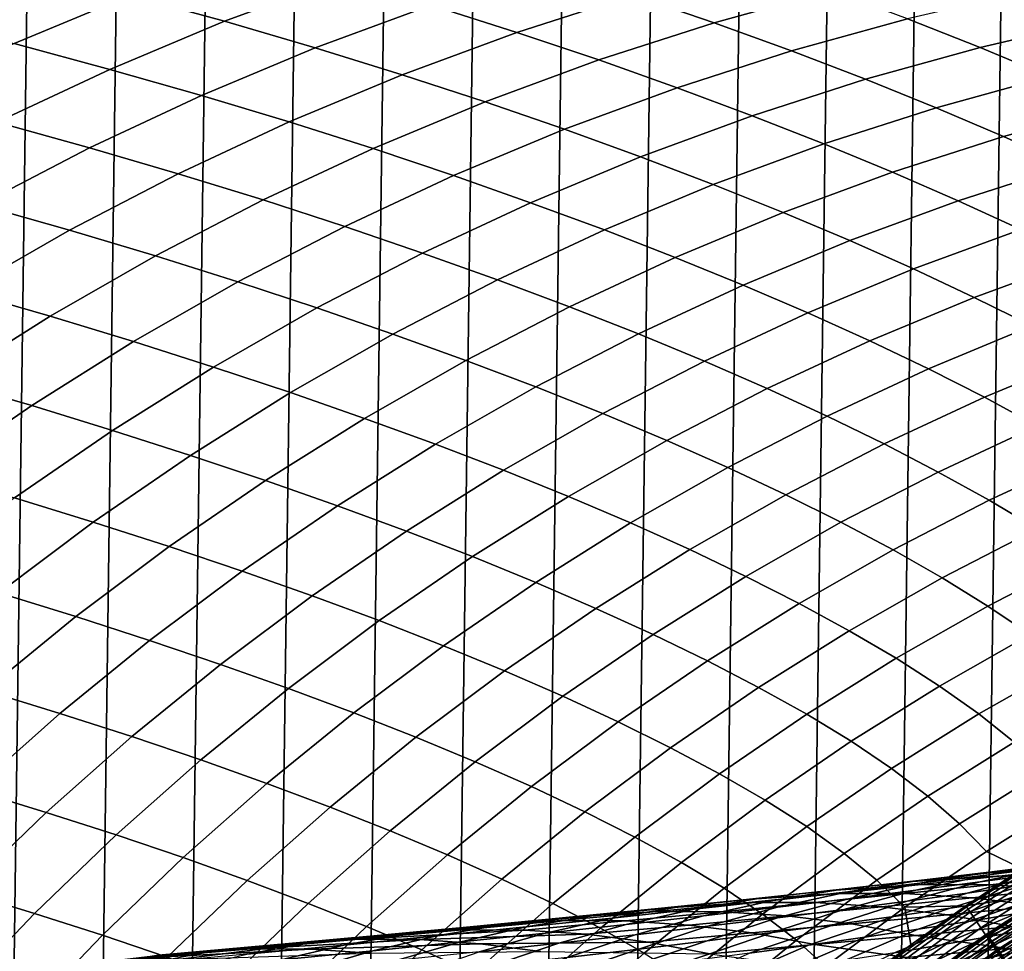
# Model space of a CAD drawing. Header units: metres. Extents: x -166 to 33, y -71 to 34.
# Tile 293 of 332: x -0.38 to 6.5, y 13.3 to 19.81. Entities that reach past the tile are written whole.
import ezdxf

# ---------------------------------------------------------------- set-up
doc = ezdxf.new("R2010")
doc.units = ezdxf.units.M
doc.layers.add('solid_12208131', color=7, linetype='CONTINUOUS')

msp = doc.modelspace()

# ---------------------------------------------------------------- linework, layer by layer
at = {"layer": 'solid_12208131'}
for points in [[(-1.527616, -23.438745, -0.2), (-0.904007, 23.462786, -0.2), (-0.280734, 23.470848, -0.2), (-0.904007, -23.462786, -0.2)], [(-0.904007, -23.462786, -0.2), (-0.280734, 23.470848, -0.2), (0.342411, 23.462917, -0.2), (-0.280734, -23.470848, -0.2)], [(-0.280734, -23.470848, -0.2), (0.342411, 23.462917, -0.2), (0.96561, 23.438972, -0.2), (0.342411, -23.462917, -0.2)], [(0.342411, -23.462917, -0.2), (0.96561, 23.438972, -0.2), (1.588557, 23.399057, -0.2), (0.965609, -23.438974, -0.2)], [(0.965609, -23.438974, -0.2), (1.588557, 23.399057, -0.2), (2.211185, 23.343184, -0.2), (1.588556, -23.399057, -0.2)], [(1.588556, -23.399057, -0.2), (2.211185, 23.343184, -0.2), (2.833375, 23.271292, -0.2), (2.211184, -23.343184, -0.2)], [(2.211184, -23.343184, -0.2), (2.833375, 23.271292, -0.2), (3.454813, 23.183413, -0.2), (2.833374, -23.271292, -0.2)], [(2.833374, -23.271292, -0.2), (3.454813, 23.183413, -0.2), (4.074116, 23.079647, -0.2), (3.454812, -23.183413, -0.2)], [(3.454812, -23.183413, -0.2), (4.074116, 23.079647, -0.2), (4.690669, 22.960131, -0.2), (4.074115, -23.079647, -0.2)], [(4.074115, -23.079647, -0.2), (4.690669, 22.960131, -0.2), (5.30349, 22.825026, -0.2), (4.690668, -22.960133, -0.2)], [(4.690668, -22.960133, -0.2), (5.30349, 22.825026, -0.2), (5.911822, 22.674566, -0.2), (5.303488, -22.825027, -0.2)], [(5.303488, -22.825027, -0.2), (5.911822, 22.674566, -0.2), (6.515336, 22.508831, -0.2), (5.91182, -22.674566, -0.2)], [(5.91182, -22.674566, -0.2), (6.515336, 22.508831, -0.2), (7.112642, 22.328314, -0.2), (6.515335, -22.508831, -0.2)], [(1.871131, 20.10302, 47.732769), (1.215139, 20.289165, 43.779499), (0.39227, 19.984333, 43.906044), (1.054834, 19.800987, 47.851639)], [(-0.417298, 19.645061, 44.030544), (0.39227, 19.984333, 43.906044), (-0.300724, 20.165148, 39.96796), (-1.116565, 19.822803, 40.10025)], [(3.91152, 19.986433, 55.558613), (3.319286, 20.179615, 51.581505), (2.498142, 19.914522, 51.694775), (3.097462, 19.723883, 55.665051)], [(5.294086, 20.017584, 59.441406), (4.735669, 20.214914, 55.450855), (3.91152, 19.986433, 55.558613), (4.477282, 19.791342, 59.542679)], [(2.498142, 19.914522, 51.694775), (1.871131, 20.10302, 47.732769), (1.054834, 19.800987, 47.851639), (1.688632, 19.615324, 51.806438)], [(1.054834, 19.800987, 47.851639), (0.39227, 19.984333, 43.906044), (-0.417298, 19.645061, 44.030544), (0.25173, 19.46483, 47.96859)], [(4.477282, 19.791342, 59.542679), (3.91152, 19.986433, 55.558613), (3.097462, 19.723883, 55.665051), (3.67048, 19.531361, 59.642712)], [(5.827405, 19.818592, 63.437721), (5.294086, 20.017584, 59.441406), (4.477282, 19.791342, 59.542679), (5.018089, 19.594616, 63.532894)], [(6.645215, 20.008879, 63.341549), (5.827405, 19.818592, 63.437721), (6.335035, 19.617664, 67.43927), (7.145077, 19.806065, 67.34893)], [(3.097462, 19.723883, 55.665051), (2.498142, 19.914522, 51.694775), (1.688632, 19.615324, 51.806438), (2.294938, 19.427551, 55.769978)], [(1.688632, 19.615324, 51.806438), (1.054834, 19.800987, 47.851639), (0.25173, 19.46483, 47.96859), (0.892205, 19.282322, 51.916302)], [(5.018089, 19.594616, 63.532894), (4.477282, 19.791342, 59.542679), (3.67048, 19.531361, 59.642712), (4.218681, 19.337236, 63.6269)], [(5.827405, 19.818592, 63.437721), (5.018089, 19.594616, 63.532894), (5.533407, 19.395922, 67.528671), (6.335035, 19.617664, 67.43927)], [(6.821072, 19.415724, 71.445), (7.623274, 19.602182, 71.360191), (7.145077, 19.806065, 67.34893), (6.335035, 19.617664, 67.43927)], [(3.67048, 19.531361, 59.642712), (3.097462, 19.723883, 55.665051), (2.294938, 19.427551, 55.769978), (2.875109, 19.237926, 59.741325)], [(0.25173, 19.46483, 47.96859), (-0.417298, 19.645061, 44.030544), (-1.212202, 19.271923, 44.15279), (-0.536826, 19.095118, 48.08342)], [(2.294938, 19.427551, 55.769978), (1.688632, 19.615324, 51.806438), (0.892205, 19.282322, 51.916302), (1.505384, 19.097738, 55.873215)], [(6.027203, 19.196266, 71.528923), (6.821072, 19.415724, 71.445), (6.335035, 19.617664, 67.43927), (5.533407, 19.395922, 67.528671)], [(5.018089, 19.594616, 63.532894), (4.218681, 19.337236, 63.6269), (4.741595, 19.141115, 67.616982), (5.533407, 19.395922, 67.528671)], [(4.218681, 19.337236, 63.6269), (3.67048, 19.531361, 59.642712), (2.875109, 19.237926, 59.741325), (3.430598, 19.046736, 63.719574)], [(0.892205, 19.282322, 51.916302), (0.25173, 19.46483, 47.96859), (-0.536826, 19.095118, 48.08342), (0.110206, 18.916079, 52.02417)], [(2.875109, 19.237926, 59.741325), (2.294938, 19.427551, 55.769978), (1.505384, 19.097738, 55.873215), (2.092592, 18.911341, 59.838348)], [(6.499503, 18.995491, 75.533035), (7.285518, 19.212654, 75.454338), (6.821072, 19.415724, 71.445), (6.027203, 19.196266, 71.528923)], [(5.243054, 18.944084, 71.611824), (6.027203, 19.196266, 71.528923), (5.533407, 19.395922, 67.528671), (4.741595, 19.141115, 67.616982)], [(1.505384, 19.097738, 55.873215), (0.892205, 19.282322, 51.916302), (0.110206, 18.916079, 52.02417), (0.730133, 18.735003, 55.974579)], [(4.218681, 19.337236, 63.6269), (3.430598, 19.046736, 63.719574), (3.961002, 18.853527, 67.704041), (4.741595, 19.141115, 67.616982)], [(3.430598, 19.046736, 63.719574), (2.875109, 19.237926, 59.741325), (2.092592, 18.911341, 59.838348), (2.655252, 18.72341, 63.810753)], [(6.950577, 18.793568, 79.540466), (7.728647, 19.008423, 79.46682), (7.285518, 19.212654, 75.454338), (6.499503, 18.995491, 75.533035)], [(4.470016, 18.659458, 71.69355), (5.243054, 18.944084, 71.611824), (4.741595, 19.141115, 67.616982), (3.961002, 18.853527, 67.704041)], [(5.723113, 18.745947, 75.610764), (6.499503, 18.995491, 75.533035), (6.027203, 19.196266, 71.528923), (5.243054, 18.944084, 71.611824)], [(0.110206, 18.916079, 52.02417), (-0.536826, 19.095118, 48.08342), (-1.309586, 18.692675, 48.195953), (-0.656129, 18.517412, 52.129883)], [(2.092592, 18.911341, 59.838348), (1.505384, 19.097738, 55.873215), (0.730133, 18.735003, 55.974579), (1.32425, 18.552151, 59.933613)], [(3.430598, 19.046736, 63.719574), (2.655252, 18.72341, 63.810753), (3.193026, 18.533449, 67.789688), (3.961002, 18.853527, 67.704041)], [(6.182034, 18.546677, 79.61322), (6.950577, 18.793568, 79.540466), (6.499503, 18.995491, 75.533035), (5.723113, 18.745947, 75.610764)], [(4.957723, 18.464298, 75.687401), (5.723113, 18.745947, 75.610764), (5.243054, 18.944084, 71.611824), (4.470016, 18.659458, 71.69355)], [(0.730133, 18.735003, 55.974579), (0.110206, 18.916079, 52.02417), (-0.656129, 18.517412, 52.129883), (-0.029589, 18.340155, 56.07391)], [(2.655252, 18.72341, 63.810753), (2.092592, 18.911341, 59.838348), (1.32425, 18.552151, 59.933613), (1.893949, 18.367804, 63.90028)], [(3.709472, 18.342676, 71.773956), (4.470016, 18.659458, 71.69355), (3.961002, 18.853527, 67.704041), (3.193026, 18.533449, 67.789688)], [(6.619792, 18.34617, 83.618668), (7.3804, 18.590393, 83.550766), (6.950577, 18.793568, 79.540466), (6.182034, 18.546677, 79.61322)], [(1.32425, 18.552151, 59.933613), (0.730133, 18.735003, 55.974579), (-0.029589, 18.340155, 56.07391), (0.571298, 18.16116, 60.026966)], [(2.655252, 18.72341, 63.810753), (1.893949, 18.367804, 63.90028), (2.438962, 18.181419, 67.873787), (3.193026, 18.533449, 67.789688)], [(5.424381, 18.268021, 79.684944), (6.182034, 18.546677, 79.61322), (5.723113, 18.745947, 75.610764), (4.957723, 18.464298, 75.687401)], [(4.204703, 18.150829, 75.762787), (4.957723, 18.464298, 75.687401), (4.470016, 18.659458, 71.69355), (3.709472, 18.342676, 71.773956)], [(-0.772559, 17.914017, 56.171055), (-0.029589, 18.340155, 56.07391), (-0.656129, 18.517412, 52.129883), (-1.405566, 18.087154, 52.233261)], [(1.893949, 18.367804, 63.90028), (1.32425, 18.552151, 59.933613), (0.571298, 18.16116, 60.026966), (1.147896, 17.980713, 63.98801)], [(2.962706, 17.994272, 71.852905), (3.709472, 18.342676, 71.773956), (3.193026, 18.533449, 67.789688), (2.438962, 18.181419, 67.873787)], [(5.869962, 18.070528, 83.685608), (6.619792, 18.34617, 83.618668), (6.182034, 18.546677, 79.61322), (5.424381, 18.268021, 79.684944)], [(4.678973, 17.957884, 79.755501), (5.424381, 18.268021, 79.684944), (4.957723, 18.464298, 75.687401), (4.204703, 18.150829, 75.762787)], [(0.571298, 18.16116, 60.026966), (-0.029589, 18.340155, 56.07391), (-0.772559, 17.914017, 56.171055), (-0.165051, 17.739187, 60.118263)], [(1.893949, 18.367804, 63.90028), (1.147896, 17.980713, 63.98801), (1.700003, 17.798229, 67.9562), (2.438962, 18.181419, 67.873787)], [(3.465325, 17.80607, 75.836815), (4.204703, 18.150829, 75.762787), (3.709472, 18.342676, 71.773956), (2.962706, 17.994272, 71.852905)], [(6.294436, 17.871721, 87.688812), (7.03636, 18.144331, 87.626579), (6.619792, 18.34617, 83.618668), (5.869962, 18.070528, 83.685608)], [(5.13225, 17.763744, 83.751465), (5.869962, 18.070528, 83.685608), (5.424381, 18.268021, 79.684944), (4.678973, 17.957884, 79.755501)], [(2.230898, 17.615028, 71.930267), (2.962706, 17.994272, 71.852905), (2.438962, 18.181419, 67.873787), (1.700003, 17.798229, 67.9562)], [(1.147896, 17.980713, 63.98801), (0.571298, 18.16116, 60.026966), (-0.165051, 17.739187, 60.118263), (0.418293, 17.562943, 64.073814)], [(3.947068, 17.616789, 79.824783), (4.678973, 17.957884, 79.755501), (4.204703, 18.150829, 75.762787), (3.465325, 17.80607, 75.836815)], [(6.69779, 17.671501, 91.694138), (7.431724, 17.941057, 91.636574), (7.03636, 18.144331, 87.626579), (6.294436, 17.871721, 87.688812)], [(5.564504, 17.568314, 87.750046), (6.294436, 17.871721, 87.688812), (5.869962, 18.070528, 83.685608), (5.13225, 17.763744, 83.751465)], [(1.147896, 17.980713, 63.98801), (0.418293, 17.562943, 64.073814), (0.977338, 17.384674, 68.036797), (1.700003, 17.798229, 67.9562)], [(2.740758, 17.430792, 75.909363), (3.465325, 17.80607, 75.836815), (2.962706, 17.994272, 71.852905), (2.230898, 17.615028, 71.930267)], [(-0.165051, 17.739187, 60.118263), (-0.772559, 17.914017, 56.171055), (-1.497555, 17.457415, 56.265846), (-0.883586, 17.287045, 60.207352)], [(4.407903, 17.426338, 83.816124), (5.13225, 17.763744, 83.751465), (4.678973, 17.957884, 79.755501), (3.947068, 17.616789, 79.824783)], [(5.975718, 17.371492, 91.750771), (6.69779, 17.671501, 91.694138), (6.294436, 17.871721, 87.688812), (5.564504, 17.568314, 87.750046)], [(1.515228, 17.20573, 72.005928), (2.230898, 17.615028, 71.930267), (1.700003, 17.798229, 67.9562), (0.977338, 17.384674, 68.036797)], [(3.229825, 17.245501, 79.892677), (3.947068, 17.616789, 79.824783), (3.465325, 17.80607, 75.836815), (2.740758, 17.430792, 75.909363)], [(4.847795, 17.234617, 87.810165), (5.564504, 17.568314, 87.750046), (5.13225, 17.763744, 83.751465), (4.407903, 17.426338, 83.816124)], [(0.418293, 17.562943, 64.073814), (-0.165051, 17.739187, 60.118263), (-0.883586, 17.287045, 60.207352), (-0.29366, 17.115303, 64.157532)], [(6.36596, 17.173185, 95.754074), (7.080081, 17.46977, 95.70195), (6.69779, 17.671501, 91.694138), (5.975718, 17.371492, 91.750771)], [(0.418293, 17.562943, 64.073814), (-0.29366, 17.115303, 64.157532), (0.272157, 16.941553, 68.11544), (0.977338, 17.384674, 68.036797)], [(2.032168, 17.025776, 75.980309), (2.740758, 17.430792, 75.909363), (2.230898, 17.615028, 71.930267), (1.515228, 17.20573, 72.005928)], [(3.698065, 17.059063, 83.879494), (4.407903, 17.426338, 83.816124), (3.947068, 17.616789, 79.824783), (3.229825, 17.245501, 79.892677)], [(5.266727, 17.041536, 91.806381), (5.975718, 17.371492, 91.750771), (5.564504, 17.568314, 87.750046), (4.847795, 17.234617, 87.810165)], [(2.528398, 16.84479, 79.959076), (3.229825, 17.245501, 79.892677), (2.740758, 17.430792, 75.909363), (2.032168, 17.025776, 75.980309)], [(4.145442, 16.871384, 87.86908), (4.847795, 17.234617, 87.810165), (4.407903, 17.426338, 83.816124), (3.698065, 17.059063, 83.879494)], [(6.735303, 16.973295, 99.760406), (7.441378, 17.266428, 99.712654), (7.080081, 17.46977, 95.70195), (6.36596, 17.173185, 95.754074)], [(0.816871, 16.767176, 72.079765), (1.515228, 17.20573, 72.005928), (0.977338, 17.384674, 68.036797), (0.272157, 16.941553, 68.11544)], [(5.664774, 16.846996, 95.80526), (6.36596, 17.173185, 95.754074), (5.975718, 17.371492, 91.750771), (5.266727, 17.041536, 91.806381)], [(-0.29366, 17.115303, 64.157532), (-0.883586, 17.287045, 60.207352), (-1.583097, 16.805548, 60.294083), (-0.986764, 16.638601, 64.239037)], [(1.340721, 16.591806, 76.04953), (2.032168, 17.025776, 75.980309), (1.515228, 17.20573, 72.005928), (0.816871, 16.767176, 72.079765)], [(3.003879, 16.662683, 83.941467), (3.698065, 17.059063, 83.879494), (3.229825, 17.245501, 79.892677), (2.528398, 16.84479, 79.959076)], [(4.571939, 16.682371, 91.860878), (5.266727, 17.041536, 91.806381), (4.847795, 17.234617, 87.810165), (4.145442, 16.871384, 87.86908)], [(6.04202, 16.650902, 99.807289), (6.735303, 16.973295, 99.760406), (6.36596, 17.173185, 95.754074), (5.664774, 16.846996, 95.80526)], [(-0.29366, 17.115303, 64.157532), (-0.986764, 16.638601, 64.239037), (-0.414353, 16.469667, 68.192001), (0.272157, 16.941553, 68.11544)], [(1.843939, 16.415434, 80.023872), (2.528398, 16.84479, 79.959076), (2.032168, 17.025776, 75.980309), (1.340721, 16.591806, 76.04953)], [(3.458576, 16.479366, 87.926689), (4.145442, 16.871384, 87.86908), (3.698065, 17.059063, 83.879494), (3.003879, 16.662683, 83.941467)], [(4.977636, 16.49193, 95.855415), (5.664774, 16.846996, 95.80526), (5.266727, 17.041536, 91.806381), (4.571939, 16.682371, 91.860878)], [(0.137005, 16.300148, 72.151634), (0.816871, 16.767176, 72.079765), (0.272157, 16.941553, 68.11544), (-0.414353, 16.469667, 68.192001)], [(6.398394, 16.453161, 103.811043), (7.083685, 16.771727, 103.76844), (6.735303, 16.973295, 99.760406), (6.04202, 16.650902, 99.807289)], [(3.89247, 16.294744, 91.914169), (4.571939, 16.682371, 91.860878), (4.145442, 16.871384, 87.86908), (3.458576, 16.479366, 87.926689)], [(2.326488, 16.23797, 84.001938), (3.003879, 16.662683, 83.941467), (2.528398, 16.84479, 79.959076), (1.843939, 16.415434, 80.023872)], [(5.362624, 16.299971, 99.853233), (6.04202, 16.650902, 99.807289), (5.664774, 16.846996, 95.80526), (4.977636, 16.49193, 95.855415)], [(0.667581, 16.129665, 76.116928), (1.340721, 16.591806, 76.04953), (0.816871, 16.767176, 72.079765), (0.137005, 16.300148, 72.151634)], [(6.733568, 16.253691, 107.814491), (7.410787, 16.568394, 107.776321), (7.083685, 16.771727, 103.76844), (6.398394, 16.453161, 103.811043)], [(2.788328, 16.059324, 87.982918), (3.458576, 16.479366, 87.926689), (3.003879, 16.662683, 83.941467), (2.326488, 16.23797, 84.001938)], [(4.305648, 16.10873, 95.904465), (4.977636, 16.49193, 95.855415), (4.571939, 16.682371, 91.860878), (3.89247, 16.294744, 91.914169)], [(1.177604, 15.958205, 80.086945), (1.843939, 16.415434, 80.023872), (1.340721, 16.591806, 76.04953), (0.667581, 16.129665, 76.116928)], [(5.72683, 16.106396, 103.852791), (6.398394, 16.453161, 103.811043), (6.04202, 16.650902, 99.807289), (5.362624, 16.299971, 99.853233)], [(-0.523193, 15.805444, 72.221436), (0.137005, 16.300148, 72.151634), (-0.414353, 16.469667, 68.192001), (-1.081002, 15.969815, 68.26635)], [(3.229439, 15.879409, 91.966179), (3.89247, 16.294744, 91.914169), (3.458576, 16.479366, 87.926689), (2.788328, 16.059324, 87.982918)], [(4.698209, 15.92123, 99.898163), (5.362624, 16.299971, 99.853233), (4.977636, 16.49193, 95.855415), (4.305648, 16.10873, 95.904465)], [(6.069915, 15.91113, 107.851891), (6.733568, 16.253691, 107.814491), (6.398394, 16.453161, 103.811043), (5.72683, 16.106396, 103.852791)], [(1.667032, 15.785684, 84.060814), (2.326488, 16.23797, 84.001938), (1.843939, 16.415434, 80.023872), (1.177604, 15.958205, 80.086945)], [(0.013915, 15.640134, 76.182373), (0.667581, 16.129665, 76.116928), (0.137005, 16.300148, 72.151634), (-0.523193, 15.805444, 72.221436)], [(3.649918, 15.698135, 95.952324), (4.305648, 16.10873, 95.904465), (3.89247, 16.294744, 91.914169), (3.229439, 15.879409, 91.966179)], [(5.070073, 15.732155, 103.893616), (5.72683, 16.106396, 103.852791), (5.362624, 16.299971, 99.853233), (4.698209, 15.92123, 99.898163)], [(6.390146, 15.714187, 111.849724), (7.045807, 16.052507, 111.816872), (6.733568, 16.253691, 107.814491), (6.069915, 15.91113, 107.851891)], [(2.135826, 15.612014, 88.037651), (2.788328, 16.059324, 87.982918), (2.326488, 16.23797, 84.001938), (1.667032, 15.785684, 84.060814)], [(0.530545, 15.473878, 80.148193), (1.177604, 15.958205, 80.086945), (0.667581, 16.129665, 76.116928), (0.013915, 15.640134, 76.182373)], [(4.049868, 15.515415, 99.942009), (4.698209, 15.92123, 99.898163), (4.305648, 16.10873, 95.904465), (3.649918, 15.698135, 95.952324)], [(5.420896, 15.541426, 107.888474), (6.069915, 15.91113, 107.851891), (5.72683, 16.106396, 103.852791), (5.070073, 15.732155, 103.893616)], [(2.583965, 15.437111, 92.016808), (3.229439, 15.879409, 91.966179), (2.788328, 16.059324, 87.982918), (2.135826, 15.612014, 88.037651)], [(6.685185, 15.515624, 115.846031), (7.332769, 15.849669, 115.817947), (7.045807, 16.052507, 111.816872), (6.390146, 15.714187, 111.849724)], [(1.026655, 15.306592, 84.117981), (1.667032, 15.785684, 84.060814), (1.177604, 15.958205, 80.086945), (0.530545, 15.473878, 80.148193)], [(4.429205, 15.331159, 103.933456), (5.070073, 15.732155, 103.893616), (4.698209, 15.92123, 99.898163), (4.049868, 15.515415, 99.942009)], [(5.748943, 15.349058, 111.881851), (6.390146, 15.714187, 111.849724), (6.069915, 15.91113, 107.851891), (5.420896, 15.541426, 107.888474)], [(3.01155, 15.260886, 95.998924), (3.649918, 15.698135, 95.952324), (3.229439, 15.879409, 91.966179), (2.583965, 15.437111, 92.016808)], [(-0.619111, 15.123996, 76.24575), (0.013915, 15.640134, 76.182373), (-0.523193, 15.805444, 72.221436), (-1.162545, 15.28385, 72.289024)], [(1.502201, 15.138194, 88.090797), (2.135826, 15.612014, 88.037651), (1.667032, 15.785684, 84.060814), (1.026655, 15.306592, 84.117981)], [(3.418693, 15.083255, 99.984695), (4.049868, 15.515415, 99.942009), (3.649918, 15.698135, 95.952324), (3.01155, 15.260886, 95.998924)], [(4.787579, 15.14529, 107.924164), (5.420896, 15.541426, 107.888474), (5.070073, 15.732155, 103.893616), (4.429205, 15.331159, 103.933456)], [(6.051881, 15.155109, 115.873489), (6.685185, 15.515624, 115.846031), (6.390146, 15.714187, 111.849724), (5.748943, 15.349058, 111.881851)], [(-0.096082, 14.963226, 80.207512), (0.530545, 15.473878, 80.148193), (0.013915, 15.640134, 76.182373), (-0.619111, 15.123996, 76.24575)], [(1.957164, 14.968598, 92.065964), (2.583965, 15.437111, 92.016808), (2.135826, 15.612014, 88.037651), (1.502201, 15.138194, 88.090797)], [(3.805307, 14.90413, 103.972244), (4.429205, 15.331159, 103.933456), (4.049868, 15.515415, 99.942009), (3.418693, 15.083255, 99.984695)], [(5.123252, 14.957827, 111.9132), (5.748943, 15.349058, 111.881851), (5.420896, 15.541426, 107.888474), (4.787579, 15.14529, 107.924164)], [(6.327374, 14.959635, 119.863144), (6.952692, 15.315499, 119.840576), (6.685185, 15.515624, 115.846031), (6.051881, 15.155109, 115.873489)], [(0.406497, 14.801461, 84.17334), (1.026655, 15.306592, 84.117981), (0.530545, 15.473878, 80.148193), (-0.096082, 14.963226, 80.207512)], [(2.39165, 14.797722, 96.044167), (3.01155, 15.260886, 95.998924), (2.583965, 15.437111, 92.016808), (1.957164, 14.968598, 92.065964)], [(5.433897, 14.768821, 115.900284), (6.051881, 15.155109, 115.873489), (5.748943, 15.349058, 111.881851), (5.123252, 14.957827, 111.9132)], [(0.888582, 14.63862, 88.142265), (1.502201, 15.138194, 88.090797), (1.026655, 15.306592, 84.117981), (0.406497, 14.801461, 84.17334)], [(4.17103, 14.723439, 107.958916), (4.787579, 15.14529, 107.924164), (4.429205, 15.331159, 103.933456), (3.805307, 14.90413, 103.972244)], [(6.573086, 14.76269, 123.850571), (7.190327, 15.11387, 123.83313), (6.952692, 15.315499, 119.840576), (6.327374, 14.959635, 119.863144)], [(2.805779, 14.625482, 100.026146), (3.418693, 15.083255, 99.984695), (3.01155, 15.260886, 95.998924), (2.39165, 14.797722, 96.044167)], [(4.514128, 14.541197, 111.943718), (5.123252, 14.957827, 111.9132), (4.787579, 15.14529, 107.924164), (4.17103, 14.723439, 107.958916)], [(5.717183, 14.578329, 119.88517), (6.327374, 14.959635, 119.863144), (6.051881, 15.155109, 115.873489), (5.433897, 14.768821, 115.900284)], [(-0.701125, 14.427024, 80.264786), (-0.096082, 14.963226, 80.207512), (-0.619111, 15.123996, 76.24575), (-1.230332, 14.582032, 76.306946)], [(1.350154, 14.474621, 92.113579), (1.957164, 14.968598, 92.065964), (1.502201, 15.138194, 88.090797), (0.888582, 14.63862, 88.142265)], [(3.199457, 14.451794, 104.009903), (3.805307, 14.90413, 103.972244), (3.418693, 15.083255, 99.984695), (2.805779, 14.625482, 100.026146)], [(-0.192299, 14.271056, 84.226799), (0.406497, 14.801461, 84.17334), (-0.096082, 14.963226, 80.207512), (-0.701125, 14.427024, 80.264786)], [(1.791323, 14.309384, 96.08799), (2.39165, 14.797722, 96.044167), (1.957164, 14.968598, 92.065964), (1.350154, 14.474621, 92.113579)], [(4.832277, 14.357456, 115.926376), (5.433897, 14.768821, 115.900284), (5.123252, 14.957827, 111.9132), (4.514128, 14.541197, 111.943718)], [(5.970778, 14.386404, 123.867584), (6.573086, 14.76269, 123.850571), (6.327374, 14.959635, 119.863144), (5.717183, 14.578329, 119.88517)], [(3.572318, 14.276587, 107.992661), (4.17103, 14.723439, 107.958916), (3.805307, 14.90413, 103.972244), (3.199457, 14.451794, 104.009903)], [(0.296101, 14.11405, 88.191971), (0.888582, 14.63862, 88.142265), (0.406497, 14.801461, 84.17334), (-0.192299, 14.271056, 84.226799)], [(2.212217, 14.142828, 100.066284), (2.805779, 14.625482, 100.026146), (2.39165, 14.797722, 96.044167), (1.791323, 14.309384, 96.08799)], [(5.123149, 14.17227, 119.906609), (5.717183, 14.578329, 119.88517), (5.433897, 14.768821, 115.900284), (4.832277, 14.357456, 115.926376)], [(6.192351, 14.193102, 127.847275), (6.786684, 14.564332, 127.83551), (6.573086, 14.76269, 123.850571), (5.970778, 14.386404, 123.867584)], [(3.922626, 14.099875, 111.973351), (4.514128, 14.541197, 111.943718), (4.17103, 14.723439, 107.958916), (3.572318, 14.276587, 107.992661)], [(0.764053, 13.955928, 92.159546), (1.350154, 14.474621, 92.113579), (0.888582, 14.63862, 88.142265), (0.296101, 14.11405, 88.191971)], [(2.612737, 13.974872, 104.046379), (3.199457, 14.451794, 104.009903), (2.805779, 14.625482, 100.026146), (2.212217, 14.142828, 100.066284)], [(4.248061, 13.921711, 115.951706), (4.832277, 14.357456, 115.926376), (4.514128, 14.541197, 111.943718), (3.922626, 14.099875, 111.973351)], [(5.384418, 13.985691, 123.884155), (5.970778, 14.386404, 123.867584), (5.717183, 14.578329, 119.88517), (5.123149, 14.17227, 119.906609)], [(6.786684, 14.564332, 127.83551), (6.192351, 14.193102, 127.847275), (6.37957, 13.998477, 131.823959), (6.965829, 14.364616, 131.817703)], [(1.211675, 13.796613, 96.130302), (1.791323, 14.309384, 96.08799), (1.350154, 14.474621, 92.113579), (0.764053, 13.955928, 92.159546)], [(-0.768591, 13.716143, 84.278244), (-0.192299, 14.271056, 84.226799), (-0.701125, 14.427024, 80.264786), (-1.283429, 13.866046, 80.319908)], [(2.99251, 13.805447, 108.025337), (3.572318, 14.276587, 107.992661), (3.199457, 14.451794, 104.009903), (2.612737, 13.974872, 104.046379)], [(5.613755, 13.797772, 127.858727), (6.192351, 14.193102, 127.847275), (5.970778, 14.386404, 123.867584), (5.384418, 13.985691, 123.884155)], [(4.5463, 13.742145, 119.927429), (5.123149, 14.17227, 119.906609), (4.832277, 14.357456, 115.926376), (4.248061, 13.921711, 115.951706)], [(6.965829, 14.364616, 131.817703), (6.37957, 13.998477, 131.823959), (6.629376, 13.878396, 135.635712), (7.029757, 14.127749, 135.635666)], [(-0.274114, 13.565242, 88.239799), (0.296101, 14.11405, 88.191971), (-0.192299, 14.271056, 84.226799), (-0.768591, 13.716143, 84.278244)], [(1.6391, 13.636024, 100.105042), (2.212217, 14.142828, 100.066284), (1.791323, 14.309384, 96.08799), (1.211675, 13.796613, 96.130302)], [(3.3498, 13.634567, 112.002052), (3.922626, 14.099875, 111.973351), (3.572318, 14.276587, 107.992661), (2.99251, 13.805447, 108.025337)], [(6.192351, 14.193102, 127.847275), (5.613755, 13.797772, 127.858727), (5.808834, 13.608568, 131.830048), (6.37957, 13.998477, 131.823959)], [(0.199979, 13.413268, 92.203789), (0.764053, 13.955928, 92.159546), (0.296101, 14.11405, 88.191971), (-0.274114, 13.565242, 88.239799)], [(2.046228, 13.474087, 104.081596), (2.612737, 13.974872, 104.046379), (2.212217, 14.142828, 100.066284), (1.6391, 13.636024, 100.105042)], [(4.81502, 13.561229, 123.900238), (5.384418, 13.985691, 123.884155), (5.123149, 14.17227, 119.906609), (4.5463, 13.742145, 119.927429)], [(7.032844, 14.120322, 135.707077), (6.629376, 13.878396, 135.635712), (6.240782, 13.611244, 135.707077)], [(7.032844, 14.120322, 135.707077), (6.240782, 13.611244, 135.707077), (6.251066, 13.596194, 135.780701), (7.042257, 14.104713, 135.780701)], [(3.682292, 13.462282, 115.976242), (4.248061, 13.921711, 115.951706), (3.922626, 14.099875, 111.973351), (3.3498, 13.634567, 112.002052)], [(7.042257, 14.104713, 135.780701), (6.251066, 13.596194, 135.780701), (6.26651, 13.573594, 135.85144), (7.056393, 14.081273, 135.85144)], [(7.056393, 14.081273, 135.85144), (6.26651, 13.573594, 135.85144), (6.286865, 13.543805, 135.918167), (7.075026, 14.050377, 135.918167)], [(7.075026, 14.050377, 135.918167), (6.286865, 13.543805, 135.918167), (6.311809, 13.507304, 135.979797), (7.097857, 14.012519, 135.979797)], [(2.432674, 13.310733, 108.056885), (2.99251, 13.805447, 108.025337), (2.612737, 13.974872, 104.046379), (2.046228, 13.474087, 104.081596)], [(5.051898, 13.379014, 127.869843), (5.613755, 13.797772, 127.858727), (5.384418, 13.985691, 123.884155), (4.81502, 13.561229, 123.900238)], [(5.808834, 13.608568, 131.830048), (6.236094, 13.61767, 135.635773), (6.629376, 13.878396, 135.635712), (6.37957, 13.998477, 131.823959)], [(7.097857, 14.012519, 135.979797), (6.311809, 13.507304, 135.979797), (6.340941, 13.464674, 136.03537), (7.124522, 13.968304, 136.03537)], [(6.904105, 13.916553, 196.649826), (7.369284, 13.976028, 195.045807), (6.850958, 13.894609, 194.828598), (6.393594, 13.835573, 196.425034)], [(0.653812, 13.260147, 96.171021), (1.211675, 13.796613, 96.130302), (0.764053, 13.955928, 92.159546), (0.199979, 13.413268, 92.203789)], [(3.987666, 13.288642, 119.947594), (4.5463, 13.742145, 119.927429), (4.248061, 13.921711, 115.951706), (3.682292, 13.462282, 115.976242)], [(6.402343, 13.849361, 200.078629), (6.921038, 13.910053, 198.480972), (6.416599, 13.856658, 198.246994), (5.906165, 13.796297, 199.836945)], [(6.416599, 13.856658, 198.246994), (6.904105, 13.916553, 196.649826), (6.393594, 13.835573, 196.425034), (5.914091, 13.77612, 198.014587)], [(6.850958, 13.894609, 194.828598), (7.286783, 13.953271, 193.225632), (6.763982, 13.844155, 193.017761), (6.335715, 13.78604, 194.613251)], [(7.124522, 13.968304, 136.03537), (6.340941, 13.464674, 136.03537), (6.373796, 13.416595, 136.083984), (7.154595, 13.918438, 136.083984)], [(7.154595, 13.918438, 136.083984), (6.373796, 13.416595, 136.083984), (6.409849, 13.363836, 136.124847), (7.187596, 13.863718, 136.124847)], [(7.160079, 13.916258, 136.911667), (6.379687, 13.414373, 136.911667), (6.985557, 13.809705, 136.974594)], [(7.165141, 13.907868, 136.844437), (6.385217, 13.406285, 136.844437), (6.379687, 13.414373, 136.911667), (7.160079, 13.916258, 136.911667)], [(7.174862, 13.891755, 136.779175), (6.395838, 13.39075, 136.779175), (6.385217, 13.406285, 136.844437), (7.165141, 13.907868, 136.844437)], [(7.548777, 13.950559, 198.331696), (6.921038, 13.910053, 198.480972), (6.402343, 13.849361, 200.078629), (7.030834, 13.890163, 199.928482)], [(6.921038, 13.910053, 198.480972), (7.41661, 13.970277, 196.876144), (6.904105, 13.916553, 196.649826), (6.416599, 13.856658, 198.246994)], [(5.859916, 13.788159, 201.668716), (6.402343, 13.849361, 200.078629), (5.906165, 13.796297, 199.836945), (5.372197, 13.735432, 201.419312)], [(5.906165, 13.796297, 199.836945), (6.416599, 13.856658, 198.246994), (5.914091, 13.77612, 198.014587), (5.41185, 13.716208, 199.596878)], [(5.914091, 13.77612, 198.014587), (6.393594, 13.835573, 196.425034), (5.886088, 13.727555, 196.202179), (5.414507, 13.668659, 197.78418)], [(6.335715, 13.78604, 194.613251), (6.763982, 13.844155, 193.017761), (6.245383, 13.708001, 192.812073), (5.824582, 13.650544, 194.400192)], [(7.030834, 13.890163, 199.928482), (6.402343, 13.849361, 200.078629), (5.859916, 13.788159, 201.668716), (6.489415, 13.829271, 201.517929)], [(6.393594, 13.835573, 196.425034), (6.850958, 13.894609, 194.828598), (6.335715, 13.78604, 194.613251), (5.886088, 13.727555, 196.202179)], [(6.240782, 13.611244, 135.707077), (6.629376, 13.878396, 135.635712), (6.236094, 13.61767, 135.635773)], [(6.763982, 13.844155, 193.017761), (7.171486, 13.901941, 191.416031), (6.645593, 13.765135, 191.217682), (6.245383, 13.708001, 192.812073)], [(7.189065, 13.868215, 136.717056), (6.411355, 13.368054, 136.717056), (6.395838, 13.39075, 136.779175), (7.174862, 13.891755, 136.779175)], [(7.187596, 13.863718, 136.124847), (6.409849, 13.363836, 136.124847), (6.448524, 13.307241, 136.157349), (7.222996, 13.805019, 136.157349)], [(7.207486, 13.837682, 136.659241), (6.43148, 13.338617, 136.659241), (6.411355, 13.368054, 136.717056), (7.189065, 13.868215, 136.717056)], [(7.229785, 13.80072, 136.606796), (6.455842, 13.302982, 136.606796), (6.43148, 13.338617, 136.659241), (7.207486, 13.837682, 136.659241)], [(6.980082, 13.827576, 201.767151), (7.529939, 13.888562, 200.169983), (7.030834, 13.890163, 199.928482), (6.489415, 13.829271, 201.517929)], [(7.025803, 13.821985, 189.617325), (7.386604, 13.878592, 188.011353), (6.852173, 13.713359, 187.829712), (6.498235, 13.657502, 189.428589)], [(1.087523, 13.105803, 100.142342), (1.6391, 13.636024, 100.105042), (1.211675, 13.796613, 96.130302), (0.653812, 13.260147, 96.171021)], [(2.796706, 13.145977, 112.02977), (3.3498, 13.634567, 112.002052), (2.99251, 13.805447, 108.025337), (2.432674, 13.310733, 108.056885)], [(5.923921, 13.76784, 203.09964), (5.293149, 13.726405, 203.250854), (4.701434, 13.664056, 204.824677), (5.333748, 13.70583, 204.673218)], [(5.293149, 13.726405, 203.250854), (5.859916, 13.788159, 201.668716), (5.372197, 13.735432, 201.419312), (4.814092, 13.67402, 202.993713)], [(5.372197, 13.735432, 201.419312), (5.906165, 13.796297, 199.836945), (5.41185, 13.716208, 199.596878), (4.886273, 13.655797, 201.17157)], [(5.41185, 13.716208, 199.596878), (5.914091, 13.77612, 198.014587), (5.414507, 13.668659, 197.78418), (4.920379, 13.609311, 199.358887)], [(5.613755, 13.797772, 127.858727), (5.051898, 13.379014, 127.869843), (5.254609, 13.195552, 131.835968), (5.808834, 13.608568, 131.830048)], [(6.489415, 13.829271, 201.517929), (5.859916, 13.788159, 201.668716), (5.293149, 13.726405, 203.250854), (5.923921, 13.76784, 203.09964)], [(5.806928, 13.703936, 204.937927), (6.405947, 13.766047, 203.356598), (5.923921, 13.76784, 203.09964), (5.333748, 13.70583, 204.673218)], [(5.886088, 13.727555, 196.202179), (6.335715, 13.78604, 194.613251), (5.824582, 13.650544, 194.400192), (5.3826, 13.592722, 195.981674)], [(6.245383, 13.708001, 192.812073), (6.645593, 13.765135, 191.217682), (6.125051, 13.601407, 191.02179), (5.732033, 13.545034, 192.608948)], [(6.279022, 13.674936, 205.202866), (6.886908, 13.737025, 203.61377), (6.405947, 13.766047, 203.356598), (5.806928, 13.703936, 204.937927)], [(6.405947, 13.766047, 203.356598), (6.980082, 13.827576, 201.767151), (6.489415, 13.829271, 201.517929), (5.923921, 13.76784, 203.09964)], [(6.645593, 13.765135, 191.217682), (7.025803, 13.821985, 189.617325), (6.498235, 13.657502, 189.428589), (6.125051, 13.601407, 191.02179)], [(7.187451, 13.769016, 186.225449), (6.590041, 13.565289, 186.366943), (6.255547, 13.51009, 187.973679), (6.852173, 13.713359, 187.829712)], [(6.379687, 13.414373, 136.911667), (6.382654, 13.416728, 136.974869), (6.985557, 13.809705, 136.974594)], [(7.031374, 13.745619, 138.615799), (6.985557, 13.809705, 136.974594), (6.382654, 13.416728, 136.974869), (6.432115, 13.354575, 138.611893)], [(6.886908, 13.737025, 203.61377), (7.469702, 13.79853, 202.016571), (6.980082, 13.827576, 201.767151), (6.405947, 13.766047, 203.356598)], [(7.222996, 13.805019, 136.157349), (6.448524, 13.307241, 136.157349), (6.489202, 13.247714, 136.180923), (7.26023, 13.743279, 136.180923)], [(7.255551, 13.758012, 136.560669), (6.483993, 13.261806, 136.560669), (6.455842, 13.302982, 136.606796), (7.229785, 13.80072, 136.606796)], [(-0.820995, 12.993014, 88.285675), (-0.274114, 13.565242, 88.239799), (-0.768591, 13.716143, 84.278244), (-1.3213, 13.13755, 84.327583)], [(4.263602, 13.113696, 123.915817), (4.81502, 13.561229, 123.900238), (4.5463, 13.742145, 119.927429), (3.987666, 13.288642, 119.947594)], [(5.333748, 13.70583, 204.673218), (4.701434, 13.664056, 204.824677), (4.084161, 13.601071, 206.389801), (4.718296, 13.643197, 206.238327)], [(4.701434, 13.664056, 204.824677), (5.293149, 13.726405, 203.250854), (4.814092, 13.67402, 202.993713), (4.231247, 13.612019, 204.559784)], [(4.814092, 13.67402, 202.993713), (5.372197, 13.735432, 201.419312), (4.886273, 13.655797, 201.17157), (4.33676, 13.594846, 202.738281)], [(4.886273, 13.655797, 201.17157), (5.41185, 13.716208, 199.596878), (4.920379, 13.609311, 199.358887), (4.403108, 13.549471, 200.925964)], [(5.182419, 13.641199, 206.510773), (5.806928, 13.703936, 204.937927), (5.333748, 13.70583, 204.673218), (4.718296, 13.643197, 206.238327)], [(5.414507, 13.668659, 197.78418), (5.886088, 13.727555, 196.202179), (5.3826, 13.592722, 195.981674), (4.918848, 13.534495, 197.556198)], [(5.645435, 13.61222, 206.783463), (6.279022, 13.674936, 205.202866), (5.806928, 13.703936, 204.937927), (5.182419, 13.641199, 206.510773)], [(5.824582, 13.650544, 194.400192), (6.245383, 13.708001, 192.812073), (5.732033, 13.545034, 192.608948), (5.318596, 13.488344, 194.189774)], [(6.852173, 13.713359, 187.829712), (6.255547, 13.51009, 187.973679), (5.902186, 13.454686, 189.574829), (6.498235, 13.657502, 189.428589)], [(6.749108, 13.619073, 205.467529), (7.365863, 13.681017, 203.870682), (6.886908, 13.737025, 203.61377), (6.279022, 13.674936, 205.202866)], [(7.070209, 13.682784, 140.256241), (7.031374, 13.745619, 138.615799), (6.432115, 13.354575, 138.611893), (6.474548, 13.293586, 140.248093)], [(7.284309, 13.710344, 136.521744), (6.515412, 13.21585, 136.521744), (6.483993, 13.261806, 136.560669), (7.255551, 13.758012, 136.560669)], [(7.26023, 13.743279, 136.180923), (6.489202, 13.247714, 136.180923), (6.531235, 13.186207, 136.195221), (7.298703, 13.679484, 136.195221)], [(1.501008, 12.950162, 104.115494), (2.046228, 13.474087, 104.081596), (1.6391, 13.636024, 100.105042), (1.087523, 13.105803, 100.142342)], [(3.136012, 12.979865, 115.999924), (3.682292, 13.462282, 115.976242), (3.3498, 13.634567, 112.002052), (2.796706, 13.145977, 112.02977)], [(4.718296, 13.643197, 206.238327), (4.084161, 13.601071, 206.389801), (3.440716, 13.537408, 207.945847), (4.076962, 13.579901, 207.794556)], [(4.084161, 13.601071, 206.389801), (4.701434, 13.664056, 204.824677), (4.231247, 13.612019, 204.559784), (3.623055, 13.549387, 206.117157)], [(4.231247, 13.612019, 204.559784), (4.814092, 13.67402, 202.993713), (4.33676, 13.594846, 202.738281), (3.762712, 13.533312, 204.296661)], [(4.33676, 13.594846, 202.738281), (4.886273, 13.655797, 201.17157), (4.403108, 13.549471, 200.925964), (3.862101, 13.489097, 202.485062)], [(4.531815, 13.577796, 208.074738), (5.182419, 13.641199, 206.510773), (4.718296, 13.643197, 206.238327), (4.076962, 13.579901, 207.794556)], [(4.920379, 13.609311, 199.358887), (5.414507, 13.668659, 197.78418), (4.918848, 13.534495, 197.556198), (4.432734, 13.475824, 199.123413)], [(4.985542, 13.548835, 208.355164), (5.645435, 13.61222, 206.783463), (5.182419, 13.641199, 206.510773), (4.531815, 13.577796, 208.074738)], [(5.3826, 13.592722, 195.981674), (5.824582, 13.650544, 194.400192), (5.318596, 13.488344, 194.189774), (4.884153, 13.431295, 195.763931)], [(6.498235, 13.657502, 189.428589), (5.902186, 13.454686, 189.574829), (5.529365, 13.399038, 191.170059), (6.125051, 13.601407, 191.02179)], [(6.10644, 13.556501, 207.055878), (6.749108, 13.619073, 205.467529), (6.279022, 13.674936, 205.202866), (5.645435, 13.61222, 206.783463)], [(6.90626, 13.620323, 184.754929), (7.2048, 13.675232, 183.137955), (6.666814, 13.453716, 182.980942), (6.374526, 13.399765, 184.591293)], [(7.10168, 13.621099, 141.895782), (7.070209, 13.682784, 140.256241), (6.474548, 13.293586, 140.248093), (6.509654, 13.233711, 141.883331)], [(-0.341013, 12.847451, 92.246223), (0.199979, 13.413268, 92.203789), (-0.274114, 13.565242, 88.239799), (-0.820995, 12.993014, 88.285675)], [(4.076962, 13.579901, 207.794556), (3.440716, 13.537408, 207.945847), (2.770484, 13.473024, 209.492447), (3.409141, 13.515901, 209.341537)], [(3.440716, 13.537408, 207.945847), (4.084161, 13.601071, 206.389801), (3.623055, 13.549387, 206.117157), (2.988905, 13.486083, 207.665482)], [(3.623055, 13.549387, 206.117157), (4.231247, 13.612019, 204.559784), (3.762712, 13.533312, 204.296661), (3.163529, 13.471154, 205.846359)], [(3.762712, 13.533312, 204.296661), (4.33676, 13.594846, 202.738281), (3.862101, 13.489097, 202.485062), (3.296762, 13.428148, 204.035828)], [(3.854512, 13.513684, 209.629425), (4.531815, 13.577796, 208.074738), (4.076962, 13.579901, 207.794556), (3.409141, 13.515901, 209.341537)], [(4.298736, 13.484739, 209.917542), (4.985542, 13.548835, 208.355164), (4.531815, 13.577796, 208.074738), (3.854512, 13.513684, 209.629425)], [(4.403108, 13.549471, 200.925964), (4.920379, 13.609311, 199.358887), (4.432734, 13.475824, 199.123413), (3.923671, 13.416669, 200.682968)], [(4.507781, 12.937494, 127.880615), (5.051898, 13.379014, 127.869843), (4.81502, 13.561229, 123.900238), (4.263602, 13.113696, 123.915817)], [(4.918848, 13.534495, 197.556198), (5.3826, 13.592722, 195.981674), (4.884153, 13.431295, 195.763931), (4.42812, 13.37385, 197.331085)], [(5.437253, 13.493259, 208.6353), (6.10644, 13.556501, 207.055878), (5.645435, 13.61222, 206.783463), (4.985542, 13.548835, 208.355164)], [(6.125051, 13.601407, 191.02179), (5.529365, 13.399038, 191.170059), (5.13649, 13.343105, 192.759048), (5.732033, 13.545034, 192.608948)], [(5.808834, 13.608568, 131.830048), (5.254609, 13.195552, 131.835968), (5.473254, 13.063764, 135.635895), (5.850543, 13.345993, 135.635834)], [(6.240782, 13.611244, 135.707077), (5.850543, 13.345993, 135.635834), (5.479037, 13.057771, 135.707077)], [(6.240782, 13.611244, 135.707077), (5.479037, 13.057771, 135.707077), (5.49016, 13.04333, 135.780701), (6.251066, 13.596194, 135.780701)], [(6.251066, 13.596194, 135.780701), (5.49016, 13.04333, 135.780701), (5.506862, 13.021646, 135.85144), (6.26651, 13.573594, 135.85144)], [(6.26651, 13.573594, 135.85144), (5.506862, 13.021646, 135.85144), (5.528878, 12.993065, 135.918167), (6.286865, 13.543805, 135.918167)], [(6.255547, 13.51009, 187.973679), (6.590041, 13.565289, 186.366943), (6.064703, 13.345691, 186.196579), (5.736758, 13.291456, 187.796494)], [(5.808834, 13.608568, 131.830048), (5.850543, 13.345993, 135.635834), (6.236094, 13.61767, 135.635773)], [(6.240782, 13.611244, 135.707077), (6.236094, 13.61767, 135.635773), (5.850543, 13.345993, 135.635834)], [(6.590041, 13.565289, 186.366943), (6.90626, 13.620323, 184.754929), (6.374526, 13.399765, 184.591293), (6.064703, 13.345691, 186.196579)], [(6.56464, 13.474308, 207.327255), (7.216368, 13.536611, 205.731186), (6.749108, 13.619073, 205.467529), (6.10644, 13.556501, 207.055878)], [(6.942149, 13.507586, 181.365921), (7.201104, 13.561411, 179.746689), (6.660442, 13.311067, 179.605377), (6.407341, 13.258297, 181.218323)], [(3.409141, 13.515901, 209.341537), (2.770484, 13.473024, 209.492447), (2.072851, 13.407879, 211.029236), (2.714231, 13.451154, 210.878891)], [(2.770484, 13.473024, 209.492447), (3.440716, 13.537408, 207.945847), (2.988905, 13.486083, 207.665482), (2.328183, 13.422066, 209.204391)], [(2.988905, 13.486083, 207.665482), (3.623055, 13.549387, 206.117157), (3.163529, 13.471154, 205.846359), (2.538598, 13.408333, 207.387009)], [(3.163529, 13.471154, 205.846359), (3.762712, 13.533312, 204.296661), (3.296762, 13.428148, 204.035828), (2.706495, 13.366585, 205.577881)], [(3.149906, 13.448823, 211.174438), (3.854512, 13.513684, 209.629425), (3.409141, 13.515901, 209.341537), (2.714231, 13.451154, 210.878891)], [(3.584412, 13.419892, 211.47023), (4.298736, 13.484739, 209.917542), (3.854512, 13.513684, 209.629425), (3.149906, 13.448823, 211.174438)], [(3.862101, 13.489097, 202.485062), (4.403108, 13.549471, 200.925964), (3.923671, 13.416669, 200.682968), (3.391067, 13.356988, 202.234528)], [(4.432734, 13.475824, 199.123413), (4.918848, 13.534495, 197.556198), (4.42812, 13.37385, 197.331085), (3.94991, 13.315969, 198.890884)], [(4.74094, 13.429307, 210.205383), (5.437253, 13.493259, 208.6353), (4.985542, 13.548835, 208.355164), (4.298736, 13.484739, 209.917542)], [(5.732033, 13.545034, 192.608948), (5.13649, 13.343105, 192.759048), (4.722967, 13.286849, 194.341476), (5.318596, 13.488344, 194.189774)], [(5.180382, 13.347653, 210.492111), (5.88618, 13.411336, 208.914368), (5.437253, 13.493259, 208.6353), (4.74094, 13.429307, 210.205383)], [(5.902186, 13.454686, 189.574829), (6.255547, 13.51009, 187.973679), (5.736758, 13.291456, 187.796494), (5.390101, 13.237022, 189.390717)], [(5.88618, 13.411336, 208.914368), (6.56464, 13.474308, 207.327255), (6.10644, 13.556501, 207.055878), (5.437253, 13.493259, 208.6353)], [(6.286865, 13.543805, 135.918167), (5.528878, 12.993065, 135.918167), (5.555855, 12.958042, 135.979797), (6.311809, 13.507304, 135.979797)], [(6.311809, 13.507304, 135.979797), (5.555855, 12.958042, 135.979797), (5.587362, 12.917139, 136.03537), (6.340941, 13.464674, 136.03537)], [(6.666814, 13.453716, 182.980942), (6.942149, 13.507586, 181.365921), (6.407341, 13.258297, 181.218323), (6.137991, 13.205485, 182.826935)], [(1.640276, 13.357293, 210.733536), (2.328183, 13.422066, 209.204391), (1.887309, 13.344805, 208.918274), (1.209047, 13.28053, 210.439804)], [(2.714231, 13.451154, 210.878891), (2.072851, 13.407879, 211.029236), (1.347203, 13.341929, 212.555832), (1.991628, 13.385621, 212.406235)], [(1.893878, 12.79316, 108.08725), (2.432674, 13.310733, 108.056885), (2.046228, 13.474087, 104.081596), (1.501008, 12.950162, 104.115494)], [(2.072851, 13.407879, 211.029236), (2.770484, 13.473024, 209.492447), (2.328183, 13.422066, 209.204391), (1.640276, 13.357293, 210.733536)], [(2.328183, 13.422066, 209.204391), (2.988905, 13.486083, 207.665482), (2.538598, 13.408333, 207.387009), (1.887309, 13.344805, 208.918274)], [(3.149906, 13.448823, 211.174438), (2.714231, 13.451154, 210.878891), (1.991628, 13.385621, 212.406235)], [(3.584412, 13.419892, 211.47023), (3.149906, 13.448823, 211.174438), (1.991628, 13.385621, 212.406235), (2.417392, 13.383171, 212.709396)], [(2.538598, 13.408333, 207.387009), (3.163529, 13.471154, 205.846359), (2.706495, 13.366585, 205.577881), (2.090692, 13.304365, 207.110931)], [(2.706495, 13.366585, 205.577881), (3.296762, 13.428148, 204.035828), (2.834333, 13.296741, 203.77774), (2.252877, 13.235888, 205.312256)], [(3.296762, 13.428148, 204.035828), (3.862101, 13.489097, 202.485062), (3.391067, 13.356988, 202.234528), (2.834333, 13.296741, 203.77774)], [(3.448274, 12.812448, 119.967056), (3.987666, 13.288642, 119.947594), (3.682292, 13.462282, 115.976242), (3.136012, 12.979865, 115.999924)], [(3.923671, 13.416669, 200.682968), (4.432734, 13.475824, 199.123413), (3.94991, 13.315969, 198.890884), (3.448939, 13.257609, 200.443008)], [(4.016895, 13.364602, 211.765717), (4.74094, 13.429307, 210.205383), (4.298736, 13.484739, 209.917542), (3.584412, 13.419892, 211.47023)], [(4.884153, 13.431295, 195.763931), (4.288203, 13.230228, 195.917023), (3.831606, 13.173204, 197.485367), (4.42812, 13.37385, 197.331085)], [(4.446639, 13.283219, 212.060074), (5.180382, 13.347653, 210.492111), (4.74094, 13.429307, 210.205383), (4.016895, 13.364602, 211.765717)], [(5.318596, 13.488344, 194.189774), (4.722967, 13.286849, 194.341476), (4.288203, 13.230228, 195.917023), (4.884153, 13.431295, 195.763931)], [(5.529365, 13.399038, 191.170059), (5.902186, 13.454686, 189.574829), (5.390101, 13.237022, 189.390717), (5.024143, 13.182349, 190.978958)], [(6.340941, 13.464674, 136.03537), (5.587362, 12.917139, 136.03537), (5.622896, 12.871008, 136.083984), (6.373796, 13.416595, 136.083984)], [(6.374526, 13.399765, 184.591293), (6.666814, 13.453716, 182.980942), (6.137991, 13.205485, 182.826935), (5.851827, 13.152594, 184.430786)], [(7.199631, 13.382622, 207.166245), (6.56464, 13.474308, 207.327255), (5.88618, 13.411336, 208.914368), (6.523697, 13.32063, 208.75325)], [(0.118777, 12.700789, 96.210075), (0.653812, 13.260147, 96.171021), (0.199979, 13.413268, 92.203789), (-0.341013, 12.847451, 92.246223)], [(2.072851, 13.407879, 211.029236), (1.640276, 13.357293, 210.733536), (0.5032, 13.215466, 211.951263), (0.924568, 13.291723, 212.252533)], [(1.640276, 13.357293, 210.733536), (1.209047, 13.28053, 210.439804), (0.5032, 13.215466, 211.951263)], [(1.991628, 13.385621, 212.406235), (1.347203, 13.341929, 212.555832), (0.592925, 13.275133, 214.071884), (1.240729, 13.319259, 213.923218)], [(1.347203, 13.341929, 212.555832), (2.072851, 13.407879, 211.029236), (0.924568, 13.291723, 212.252533)], [(2.417392, 13.383171, 212.709396), (1.991628, 13.385621, 212.406235), (1.240729, 13.319259, 213.923218)], [(2.841966, 13.354251, 213.012802), (2.417392, 13.383171, 212.709396), (1.240729, 13.319259, 213.923218), (1.656366, 13.316686, 214.233917)], [(1.887309, 13.344805, 208.918274), (2.538598, 13.408333, 207.387009), (2.090692, 13.304365, 207.110931), (1.448741, 13.241448, 208.634613)], [(2.090692, 13.304365, 207.110931), (2.706495, 13.366585, 205.577881), (2.252877, 13.235888, 205.312256), (1.646091, 13.17439, 206.837769)], [(3.264513, 13.299103, 213.315872), (2.841966, 13.354251, 213.012802), (1.656366, 13.316686, 214.233917), (2.070791, 13.287775, 214.544846)], [(2.834333, 13.296741, 203.77774), (3.391067, 13.356988, 202.234528), (2.924622, 13.198735, 201.987122), (2.376372, 13.139304, 203.522888)], [(4.016895, 13.364602, 211.765717), (3.584412, 13.419892, 211.47023), (2.417392, 13.383171, 212.709396), (2.841966, 13.354251, 213.012802)], [(4.446639, 13.283219, 212.060074), (4.016895, 13.364602, 211.765717), (2.841966, 13.354251, 213.012802), (3.264513, 13.299103, 213.315872)], [(3.391067, 13.356988, 202.234528), (3.923671, 13.416669, 200.682968), (3.448939, 13.257609, 200.443008), (2.924622, 13.198735, 201.987122)], [(4.42812, 13.37385, 197.331085), (3.831606, 13.173204, 197.485367), (3.352583, 13.115737, 199.046158), (3.94991, 13.315969, 198.890884)], [(5.051898, 13.379014, 127.869843), (4.507781, 12.937494, 127.880615), (4.717883, 12.760086, 131.84169), (5.254609, 13.195552, 131.835968)], [(5.13649, 13.343105, 192.759048), (5.529365, 13.399038, 191.170059), (5.024143, 13.182349, 190.978958), (4.638294, 13.127399, 192.560898)], [(6.523697, 13.32063, 208.75325), (5.88618, 13.411336, 208.914368), (5.180382, 13.347653, 210.492111), (5.820731, 13.25795, 210.331116)], [(6.064703, 13.345691, 186.196579), (6.374526, 13.399765, 184.591293), (5.851827, 13.152594, 184.430786), (5.548272, 13.099585, 186.02948)], [(6.373796, 13.416595, 136.083984), (5.622896, 12.871008, 136.083984), (5.661889, 12.820387, 136.124847), (6.409849, 13.363836, 136.124847)], [(6.379687, 13.414373, 136.911667), (5.629191, 12.868747, 136.911667), (5.797539, 12.997531, 136.975159)], [(6.385217, 13.406285, 136.844437), (5.635172, 12.860987, 136.844437), (5.629191, 12.868747, 136.911667), (6.379687, 13.414373, 136.911667)], [(6.395838, 13.39075, 136.779175), (5.646659, 12.846082, 136.779175), (5.635172, 12.860987, 136.844437), (6.385217, 13.406285, 136.844437)], [(6.411355, 13.368054, 136.717056), (5.663441, 12.824306, 136.717056), (5.646659, 12.846082, 136.779175), (6.395838, 13.39075, 136.779175)], [(6.409849, 13.363836, 136.124847), (5.661889, 12.820387, 136.124847), (5.703717, 12.766085, 136.157349), (6.448524, 13.307241, 136.157349)], [(6.43148, 13.338617, 136.659241), (5.685207, 12.796063, 136.659241), (5.663441, 12.824306, 136.717056), (6.411355, 13.368054, 136.717056)], [(6.382654, 13.416728, 136.974869), (5.797539, 12.997531, 136.975159), (5.850941, 12.937108, 138.618866), (6.432115, 13.354575, 138.611893)], [(6.379687, 13.414373, 136.911667), (5.797539, 12.997531, 136.975159), (6.382654, 13.416728, 136.974869)], [(6.432115, 13.354575, 138.611893), (5.850941, 12.937108, 138.618866), (5.897089, 12.877701, 140.261688), (6.474548, 13.293586, 140.248093)], [(6.660442, 13.311067, 179.605377), (6.897864, 13.363832, 177.988571), (6.362057, 13.085936, 177.856339), (6.130235, 13.034325, 179.467056)], [(6.897864, 13.363832, 177.988571), (7.120175, 13.416633, 176.368347), (6.578886, 13.13758, 176.242111), (6.362057, 13.085936, 177.856339)], [(1.347203, 13.341929, 212.555832), (0.924568, 13.291723, 212.252533), (-0.230844, 13.149573, 213.452301), (0.180448, 13.225314, 213.761063)], [(0.592925, 13.275133, 214.071884), (1.347203, 13.341929, 212.555832), (0.180448, 13.225314, 213.761063)], [(0.460959, 13.252035, 215.429382), (1.240729, 13.319259, 213.923218), (0.592925, 13.275133, 214.071884)], [(1.656366, 13.316686, 214.233917), (1.240729, 13.319259, 213.923218), (0.460959, 13.252035, 215.429382)], [(2.070791, 13.287775, 214.544846), (1.656366, 13.316686, 214.233917), (0.460959, 13.252035, 215.429382), (0.866261, 13.249338, 215.747513)], [(1.209047, 13.28053, 210.439804), (1.887309, 13.344805, 208.918274), (1.448741, 13.241448, 208.634613), (0.780028, 13.177794, 210.148605)], [(1.448741, 13.241448, 208.634613), (2.090692, 13.304365, 207.110931), (1.646091, 13.17439, 206.837769), (1.013366, 13.112205, 208.353943)], [(2.264399, 12.63481, 112.056435), (2.796706, 13.145977, 112.02977), (2.432674, 13.310733, 108.056885), (1.893878, 12.79316, 108.08725)], [(3.94991, 13.315969, 198.890884), (3.352583, 13.115737, 199.046158), (2.850543, 13.057787, 200.599045), (3.448939, 13.257609, 200.443008)], [(4.722967, 13.286849, 194.341476), (5.13649, 13.343105, 192.759048), (4.638294, 13.127399, 192.560898), (4.231965, 13.072132, 194.136215)], [(5.820731, 13.25795, 210.331116), (5.180382, 13.347653, 210.492111), (4.446639, 13.283219, 212.060074), (5.090137, 13.194542, 211.899384)], [(5.736758, 13.291456, 187.796494), (6.064703, 13.345691, 186.196579), (5.548272, 13.099585, 186.02948), (5.226741, 13.046418, 187.622696)], [(5.479037, 13.057771, 135.707077), (5.850543, 13.345993, 135.635834), (5.473254, 13.063764, 135.635895)], [(6.455842, 13.302982, 136.606796), (5.711557, 12.761873, 136.606796), (5.685207, 12.796063, 136.659241), (6.43148, 13.338617, 136.659241)], [(6.448524, 13.307241, 136.157349), (5.703717, 12.766085, 136.157349), (5.747712, 12.70897, 136.180923), (6.489202, 13.247714, 136.180923)], [(6.483993, 13.261806, 136.560669), (5.742004, 12.722368, 136.560669), (5.711557, 12.761873, 136.606796), (6.455842, 13.302982, 136.606796)], [(6.25468, 13.124454, 210.612061), (6.966918, 13.186616, 209.026688), (6.523697, 13.32063, 208.75325), (5.820731, 13.25795, 210.331116)], [(6.407341, 13.258297, 181.218323), (6.660442, 13.311067, 179.605377), (6.130235, 13.034325, 179.467056), (5.882856, 12.982712, 181.073837)]]:
    msp.add_3dface(points, dxfattribs=at)

doc.saveas('drawing.dxf')
